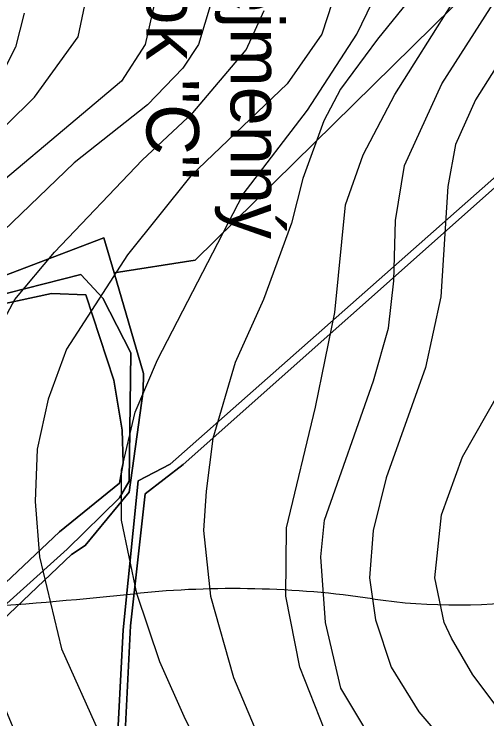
# Model space of a CAD drawing. Extents: x -510989 to -501240, y -1184665 to -1176098.
# Drawn here: x -502492 to -502312.2, y -1182440.7 to -1182172.4 of the extents above; entities that cross this region are included whole.
import ezdxf

# ---------------------------------------------------------------- set-up
doc = ezdxf.new("R2010")
doc.units = 0
for name, color, linetype in [('lesni_pozemek', 7, 'Continuous'), ('NAVRH_rozvodnice', 7, 'Continuous'), ('ostatni_plocha_x_ostatni_komunikace', 7, 'Continuous'), ('STAV_zaplavove_uzemi', 7, 'Continuous'), ('trvaly_travni_porost', 7, 'Continuous'), ('vrstevnice_01', 7, 'Continuous'), ('vrstevnice_02', 7, 'Continuous')]:
    doc.layers.add(name, color=color, linetype=linetype)

msp = doc.modelspace()

# ---------------------------------------------------------------- linework, layer by layer
at = {"layer": 'lesni_pozemek'}
for points in [[(-502280.11, -1182125.29), (-502423.14, -1182266.14), (-502453.98, -1182270.84), (-502457.82, -1182257.58), (-502520.19, -1182281.31), (-502545.99, -1182289.34), (-502571.44, -1182300.73), (-502610.93, -1182321.6), (-502628.98, -1182307.44), (-502635.85, -1182307.53), (-502638.69, -1182294.46), (-502645.7, -1182295.99), (-502656.26, -1182298.5), (-502668.53, -1182297.2), (-502670.98, -1182295.75), (-502671.56, -1182295.4), (-502681.4, -1182300.51), (-502685.91, -1182283.86)], [(-502544.05, -1182449.94), (-502521.48, -1182431.64), (-502527.56, -1182417.01), (-502510.72, -1182414.21), (-502507.01, -1182408.23), (-502504.45, -1182410.74), (-502470.11, -1182378.17), (-502464.97, -1182374.71), (-502448.19, -1182354.34), (-502442.86, -1182315.96), (-502442.82, -1182309.25), (-502453.98, -1182270.84), (-502423.14, -1182266.14), (-502280.11, -1182125.29)], [(-502303.05, -1182229.17), (-502432.69, -1182343.77), (-502444.78, -1182350.09), (-502450.55, -1182406.78), (-502453.12, -1182457.83)], [(-502294.33, -1182746.61), (-502319.66, -1182724.63), (-502321.35, -1182725.58), (-502386.63, -1182650.45), (-502478.24, -1182541.47), (-502485.09, -1182537.46), (-502482.36, -1182525.4), (-502471.9, -1182507.21), (-502450.54, -1182461.08), (-502447.7, -1182405.32), (-502442.16, -1182355.08), (-502427.64, -1182343.9), (-502301.29, -1182231.46)]]:
    msp.add_lwpolyline(points, dxfattribs=at)
msp.add_lwpolyline([(-502457.82, -1182257.58), (-502453.98, -1182270.84), (-502442.82, -1182309.25), (-502442.86, -1182315.96), (-502448.19, -1182354.34), (-502464.97, -1182374.71), (-502470.11, -1182378.17), (-502504.45, -1182410.74), (-502507.01, -1182408.23), (-502506.39, -1182407.23), (-502471.76, -1182376.1), (-502451.87, -1182356.6), (-502448.26, -1182350.2), (-502447.63, -1182301.31), (-502458.21, -1182280.59), (-502466.55, -1182271.52), (-502501.63, -1182280.37), (-502520.19, -1182281.31)], close=True, dxfattribs=at)
at = {"layer": 'NAVRH_rozvodnice'}
for centre, radius, start, end in [((-502408.46, -1182750.5), 359.4, 81.5582, 95.8847), ((-502633.08, -1180571.21), 1831.45, 272.03167, 275.8847), ((-502324.16, -1182182.44), 214.89, 261.5582, 279.3061)]:
    msp.add_arc(centre, radius, start, end, dxfattribs=at)
at = {"layer": 'ostatni_plocha_x_ostatni_komunikace'}
for points in [[(-502707.43, -1182485.93), (-502678.75, -1182502.34), (-502662.6, -1182510.28), (-502642.65, -1182518.94), (-502635.22, -1182521.59), (-502628.1, -1182524.3), (-502610.47, -1182525.98), (-502593.72, -1182531.61), (-502586.3, -1182533.88), (-502563.77, -1182545.5), (-502547.04, -1182549.15), (-502517.09, -1182550.55), (-502493.71, -1182529.59), (-502489.96, -1182526.08), (-502472.16, -1182500.21), (-502453.12, -1182457.83), (-502450.55, -1182406.78), (-502444.78, -1182350.09), (-502432.69, -1182343.77), (-502303.05, -1182229.17)], [(-502301.29, -1182231.46), (-502427.64, -1182343.9), (-502442.16, -1182355.08), (-502447.7, -1182405.32), (-502450.54, -1182461.08)]]:
    msp.add_lwpolyline(points, dxfattribs=at)
at = {"layer": 'STAV_zaplavove_uzemi'}
for points in [[(-502723.47, -1180576.88), (-502750.97, -1180610.73), (-502772.12, -1180647.75), (-502783.76, -1180692.17), (-502790.11, -1180735.54), (-502816.55, -1180769.39), (-502838.76, -1180789.49), (-502880.02, -1180813.82), (-502947.71, -1180825.45), (-502980.5, -1180833.91), (-503008.01, -1180838.14), (-503027.04, -1180827.57), (-503058.78, -1180840.26), (-503097.92, -1180865.65), (-503133.88, -1180877.28), (-503224.85, -1180888.92), (-503331.68, -1180909.01), (-503349.66, -1180914.3), (-503380.34, -1180944.98), (-503395.15, -1180996.81), (-503404.67, -1181054.99), (-503414.18, -1181088.83), (-503405.74, -1181137.71), (-503341.21, -1181192.71), (-503275.63, -1181213.86), (-503238.61, -1181228.67), (-503221.69, -1181245.6), (-503229.09, -1181273.1), (-503244.96, -1181310.12), (-503251.3, -1181333.39), (-503243.9, -1181363.01), (-503246.02, -1181393.68), (-503244.96, -1181433.88), (-503251.3, -1181477.25), (-503261.88, -1181518.5), (-503269.29, -1181530.14), (-503299, -1181579.21), (-503326.93, -1181610.62), (-503351.36, -1181638.55), (-503381.61, -1181666.47), (-503397.91, -1181682.76), (-503420.01, -1181721.16), (-503428.16, -1181736.28), (-503464.23, -1181735.12), (-503497.97, -1181758.39), (-503482.84, -1181800.28), (-503460.74, -1181841), (-503407.53, -1181883.86), (-503369.52, -1181914.83), (-503348.4, -1181945.81), (-503334.32, -1181976.78), (-503286.45, -1182017.61), (-503224.5, -1182073.92), (-503185.08, -1182121.79), (-503159.74, -1182180.92), (-503125.16, -1182269.48), (-503118.18, -1182319.52), (-503118.18, -1182384.67), (-503122.84, -1182470.78), (-503133.31, -1182562.7), (-503147.27, -1182666.25), (-503152.24, -1182800.82), (-503140.98, -1182878.25), (-503110, -1182947.24), (-503050.82, -1183014.1), (-502950.75, -1183132.78), (-502862.33, -1183242.16), (-502789.02, -1183301.5), (-502594.33, -1183372.67), (-502552.52, -1183394.35), (-502521.54, -1183433.06), (-502481.28, -1183546.12), (-502442.56, -1183663.81), (-502399.2, -1183755.19), (-502318.67, -1183838.81), (-502270.66, -1183889.92), (-502173.29, -1183977.22)], [(-502250.32, -1184002.61), (-502355.07, -1183875.41), (-502442.37, -1183790.61), (-502477.29, -1183700.82), (-502532.16, -1183578.61), (-502567.08, -1183448.91), (-502626.05, -1183402.34), (-502705.41, -1183380.59), (-502814.2, -1183349.87), (-502882.03, -1183297.39), (-502931.95, -1183237.24), (-503042.02, -1183107.97), (-503139.64, -1183018.94), (-503222.14, -1182957.59), (-503308.56, -1182839.96), (-503316.24, -1182784.92), (-503330.32, -1182756.77), (-503348.24, -1182719.65), (-503334.16, -1182651.82), (-503323.92, -1182595.5), (-503313.68, -1182526.39), (-503294.1, -1182480.5), (-503251.86, -1182396.03), (-503229.34, -1182314.37), (-503216.1, -1182227.15), (-503242.43, -1182174.5), (-503271.86, -1182129.59), (-503287.34, -1182081.58), (-503343.88, -1182028.1), (-503361.79, -1182008.91), (-503396.35, -1181952.59), (-503442.43, -1181933.39), (-503497.46, -1181888.6), (-503525.62, -1181860.44), (-503528.18, -1181837.4), (-503548.66, -1181767.01), (-503558.9, -1181729.89), (-503576.82, -1181682.53), (-503578.1, -1181621.1), (-503567.86, -1181572.46), (-503552.5, -1181536.63), (-503538.04, -1181458.36), (-503518.33, -1181411.9), (-503509.88, -1181341.51), (-503497.21, -1181207.63), (-503499.77, -1181097.56), (-503498.02, -1181031.35), (-503510.82, -1180970.85), (-503549.22, -1180952.23), (-503571.32, -1180940.6), (-503605.07, -1180937.11), (-503651.61, -1180939.44), (-503671.39, -1180917.33), (-503679.53, -1180892.89), (-503713.27, -1180871.95), (-503727.24, -1180859.15), (-503734.22, -1180833.55), (-503728.4, -1180799.81), (-503741.2, -1180770.72), (-503722.82, -1180725.17), (-503721.54, -1180703.41), (-503731.78, -1180697.01), (-503767.61, -1180699.57), (-503790.65, -1180697.01), (-503817.53, -1180697.01), (-503861.04, -1180686.77), (-503889.2, -1180675.25), (-503900.72, -1180668.85), (-503953.2, -1180679.09), (-503997.99, -1180697.01), (-504063.27, -1180722.61), (-504109.34, -1180749.49), (-504142.62, -1180776.36), (-504177.18, -1180796.84), (-504211.73, -1180817.32), (-504414.98, -1180961.5), (-504472.7, -1180998.11), (-504544.51, -1181068.5), (-504600.82, -1181143.12), (-504621.94, -1181196.62), (-504641.65, -1181267.01), (-504660.25, -1181350.62), (-504634.7, -1181398.32), (-504617.66, -1181447.72), (-504600.62, -1181492.01), (-504587, -1181548.23), (-504592.11, -1181628.29), (-504569.96, -1181682.81), (-504568.26, -1181664.07), (-504554.63, -1181621.48), (-504547.82, -1181597.63)], [(-502765.18, -1180820.83), (-502819.12, -1180854.68), (-502855.09, -1180856.79), (-502878.36, -1180851.5), (-502911.15, -1180848.33), (-502954.52, -1180870.54), (-502984.14, -1180869.48), (-503005.29, -1180861.02), (-503048.66, -1180872.66), (-503074.04, -1180895.93), (-503100.49, -1180910.74), (-503124.82, -1180934.01), (-503148.09, -1180961.51), (-503167.13, -1180991.13), (-503214.18, -1181039.04), (-503223.14, -1181058.24), (-503224.42, -1181086.39), (-503233.38, -1181129.91), (-503224.42, -1181152.95), (-503210.34, -1181174.71), (-503189.86, -1181187.51), (-503177.06, -1181216.94), (-503187.3, -1181265.58), (-503182.09, -1181326.92), (-503202.22, -1181367.18), (-503223.9, -1181396.6), (-503227, -1181422.93), (-503244.04, -1181475.59), (-503248.68, -1181509.66), (-503278.16, -1181558.16), (-503308.83, -1181601.52), (-503351.14, -1181645.95), (-503365.95, -1181659.7), (-503395.57, -1181685.09), (-503411.43, -1181722.11), (-503422.01, -1181739.03), (-503437.88, -1181747.49), (-503460.09, -1181743.26), (-503481.25, -1181748.55), (-503492.88, -1181761.25), (-503472.79, -1181803.56), (-503443.17, -1181840.58), (-503413.55, -1181857.5), (-503278.84, -1181941.97), (-503242.23, -1181977.17), (-503180.29, -1182027.85), (-503125.38, -1182098.25), (-503088.78, -1182167.23), (-503075.54, -1182217), (-503114.26, -1182162.8), (-503152.97, -1182091.56), (-503197.89, -1182048.2), (-503210.28, -1182032.71), (-503231.96, -1182021.87), (-503259.83, -1182017.22), (-503266.03, -1182021.87), (-503224.21, -1182048.2), (-503199.43, -1182076.07), (-503157.62, -1182114.79), (-503135.94, -1182159.7), (-503118.9, -1182207.71), (-503111.16, -1182251.07), (-503108.24, -1182409.43), (-503115.92, -1182478.55), (-503128.72, -1182603.98), (-503131.28, -1182696.13), (-503104.4, -1182780.6), (-503071.45, -1182869.91), (-503052.71, -1182886.94), (-502977.76, -1182944.86), (-502838.07, -1183047.07), (-502664.31, -1183174.84), (-502563.8, -1183270.24), (-502485.44, -1183353.71), (-502446.26, -1183432.07), (-502383.48, -1183571.46), (-502315.46, -1183658.04), (-502253.62, -1183724), (-502158.8, -1183808.51), (-502045.43, -1183923.94), (-501930, -1184016.7), (-501793.89, -1184089.91), (-501746.5, -1184127.32), (-501709.09, -1184197.15)], [(-502226.81, -1183999.33), (-502311.75, -1183908.57), (-502419.96, -1183792.22), (-502451.37, -1183739.86), (-502483.95, -1183647.94), (-502521.19, -1183547.88), (-502550.27, -1183461.78), (-502572.38, -1183429.2), (-502656.85, -1183386.44), (-502768.21, -1183357), (-502834.76, -1183325), (-502889.79, -1183272.53), (-502938.43, -1183213.65), (-503042.23, -1183094.94), (-503121.07, -1183000.61), (-503188.65, -1182909.1), (-503198.5, -1182830.26), (-503192.9, -1182654.04), (-503169.63, -1182457.41), (-503165.02, -1182331.94), (-503174.64, -1182244.43), (-503211.18, -1182165.58), (-503248.68, -1182104.04), (-503298.6, -1182058.14), (-503358.04, -1182010.06), (-503388.64, -1181959.36), (-503422.73, -1181920.9), (-503472.56, -1181875.44), (-503525.05, -1181800.26), (-503528.23, -1181753.72), (-503520.82, -1181644.77), (-503514.48, -1181592.94), (-503470.14, -1181471.68), (-503458.61, -1181430.33), (-503465.34, -1181377.45), (-503493.67, -1181297.01), (-503493.67, -1181272.57), (-503489.02, -1181233.01), (-503455.28, -1181146.91), (-503458.77, -1181102.69), (-503461.1, -1181050.33), (-503461.1, -1181016.59), (-503465.75, -1180995.65), (-503478.55, -1180979.36)]]:
    msp.add_spline(points, degree=3, dxfattribs=at)
at = {"layer": 'trvaly_travni_porost'}
for points in [[(-502477.73, -1182278.72), (-502501.93, -1182284), (-502519.33, -1182284.67), (-502520.19, -1182281.31), (-502501.63, -1182280.37), (-502466.55, -1182271.52), (-502458.21, -1182280.59), (-502447.63, -1182301.31), (-502448.26, -1182350.2), (-502451.87, -1182356.6), (-502471.76, -1182376.1), (-502506.39, -1182407.23), (-502506.78, -1182399.73), (-502474.75, -1182369.45), (-502451.95, -1182350.91), (-502450.52, -1182343.2), (-502450.88, -1182330.82), (-502454.02, -1182311.81), (-502464.7, -1182279.34)], [(-502477.73, -1182278.72), (-502464.7, -1182279.34), (-502454.02, -1182311.81), (-502450.88, -1182330.82), (-502450.52, -1182343.2), (-502451.95, -1182350.91), (-502474.75, -1182369.45), (-502506.78, -1182399.73), (-502508.6, -1182379), (-502508.79, -1182344.33), (-502513.76, -1182306.75), (-502519.33, -1182284.67), (-502501.93, -1182284)]]:
    msp.add_lwpolyline(points, close=True, dxfattribs=at)
at = {"layer": 'vrstevnice_01'}
for points in [[(-502437.41, -1182163), (-502442.19, -1182184), (-502451.19, -1182198), (-502517.81, -1182254), (-502527.19, -1182263), (-502552.69, -1182295), (-502564, -1182322), (-502570.31, -1182349), (-502571.5, -1182363), (-502569.81, -1182392), (-502566.5, -1182411), (-502556.31, -1182445), (-502524.81, -1182507), (-502499.91, -1182548), (-502493.5, -1182556), (-502474.41, -1182593), (-502470.59, -1182598), (-502451.59, -1182629), (-502437.31, -1182655), (-502408.69, -1182697), (-502378.59, -1182750), (-502335.81, -1182839), (-502317.91, -1182873), (-502300.31, -1182903)], [(-502299.5, -1182710), (-502324.5, -1182652), (-502340.19, -1182622), (-502384.81, -1182526), (-502397.91, -1182501), (-502410.69, -1182473), (-502426.81, -1182441), (-502436.5, -1182419), (-502445.31, -1182393), (-502451.19, -1182365), (-502451.19, -1182346), (-502445.91, -1182324), (-502437.5, -1182304), (-502404.81, -1182241), (-502380.41, -1182209), (-502361.59, -1182180), (-502355.81, -1182168)], [(-502443.31, -1182228), (-502424, -1182210), (-502403.69, -1182186), (-502396.91, -1182171)], [(-502287.19, -1182604), (-502335, -1182524), (-502346.59, -1182501), (-502354.81, -1182480), (-502371.91, -1182450), (-502383.31, -1182421), (-502388.59, -1182394), (-502388.41, -1182368), (-502377.31, -1182322), (-502370, -1182286), (-502366, -1182245), (-502359.19, -1182226), (-502347.19, -1182203), (-502325.81, -1182169)], [(-502488.19, -1182172), (-502491.41, -1182185), (-502496.5, -1182195), (-502504.5, -1182206), (-502583.69, -1182285), (-502599.81, -1182306), (-502610.41, -1182327), (-502616.09, -1182343), (-502621.59, -1182376), (-502622.31, -1182402), (-502620.81, -1182420), (-502614, -1182448), (-502608.41, -1182464), (-502584.81, -1182505), (-502559.5, -1182543), (-502511.91, -1182607), (-502468.09, -1182680)], [(-502301.91, -1182182), (-502316.5, -1182205), (-502324.09, -1182222), (-502327, -1182238), (-502329.69, -1182280), (-502335.59, -1182307), (-502350.5, -1182349), (-502355.41, -1182369), (-502356.81, -1182387), (-502354.59, -1182403), (-502348.59, -1182421), (-502338.09, -1182438), (-502299.5, -1182483)], [(-502297.5, -1182813), (-502327.59, -1182748), (-502355.31, -1182694), (-502362.09, -1182684), (-502381.19, -1182650), (-502382.91, -1182649), (-502389.69, -1182632), (-502402.31, -1182612), (-502419.81, -1182572), (-502446.31, -1182524), (-502471.5, -1182483), (-502491, -1182447), (-502504.91, -1182414), (-502510.5, -1182394), (-502513.91, -1182368), (-502513.91, -1182352), (-502510.81, -1182328), (-502506.41, -1182313), (-502499.31, -1182295), (-502491.69, -1182281), (-502476.59, -1182263), (-502443.31, -1182228)]]:
    msp.add_lwpolyline(points, dxfattribs=at)
at = {"layer": 'vrstevnice_02'}
for points in [[(-502328.5, -1182404), (-502332, -1182387), (-502329.5, -1182363), (-502321.41, -1182341), (-502302.69, -1182308), (-502297.91, -1182291), (-502297.59, -1182243), (-502296.81, -1182231), (-502289.81, -1182207), (-502279.69, -1182187), (-502277.19, -1182184), (-502269.69, -1182168), (-502268, -1182161), (-502265.31, -1182157), (-502257.59, -1182127), (-502257.59, -1182115), (-502260.41, -1182104)], [(-502338.59, -1182163), (-502353.81, -1182182), (-502367.91, -1182201), (-502374.19, -1182213), (-502382.19, -1182235), (-502386.5, -1182252), (-502397.19, -1182281), (-502407.91, -1182305), (-502416.41, -1182334), (-502418.91, -1182354), (-502419.91, -1182369), (-502417.31, -1182394), (-502408.5, -1182425), (-502381.5, -1182489), (-502339.41, -1182573), (-502326.81, -1182594), (-502311.41, -1182623)], [(-502311.91, -1182509), (-502330.5, -1182481), (-502356.31, -1182448), (-502367.69, -1182429), (-502373.5, -1182404), (-502375.31, -1182379), (-502373.91, -1182365), (-502355.31, -1182312), (-502349.59, -1182292), (-502347.59, -1182274), (-502347, -1182251), (-502343.5, -1182230), (-502329.31, -1182199), (-502307.69, -1182165)], [(-502417, -1182168), (-502421.91, -1182184), (-502427.81, -1182193), (-502441.19, -1182207), (-502469.09, -1182229), (-502512.81, -1182271), (-502520, -1182281), (-502535.31, -1182314), (-502539.19, -1182336), (-502539.69, -1182366), (-502538.31, -1182391), (-502534.5, -1182409), (-502531.19, -1182415), (-502530.69, -1182420), (-502520.41, -1182450), (-502498.31, -1182496), (-502482.59, -1182521), (-502472, -1182543), (-502455.69, -1182566), (-502444.09, -1182588), (-502429.69, -1182623), (-502393.5, -1182686)], [(-502371, -1182168), (-502375, -1182180), (-502388.19, -1182199), (-502424.81, -1182234), (-502448.81, -1182264), (-502472.09, -1182300), (-502479, -1182319), (-502483.19, -1182338), (-502484, -1182358), (-502482.31, -1182379), (-502473.91, -1182414), (-502459.59, -1182446), (-502439.91, -1182480), (-502424, -1182514), (-502414.81, -1182530), (-502358.31, -1182645), (-502345.91, -1182666), (-502345.81, -1182668), (-502312.31, -1182733), (-502264.31, -1182838)], [(-502340.81, -1182873), (-502362.09, -1182831), (-502373.31, -1182801), (-502389.81, -1182767), (-502401, -1182746), (-502433.31, -1182699), (-502467.91, -1182645), (-502502.19, -1182585), (-502531.31, -1182538), (-502539.91, -1182527), (-502574.31, -1182472), (-502584.31, -1182452), (-502595, -1182422), (-502600.41, -1182400), (-502601.69, -1182385), (-502601.19, -1182369), (-502599.19, -1182355), (-502594.19, -1182339), (-502583.91, -1182317), (-502566.5, -1182290), (-502526.81, -1182246), (-502484.19, -1182204), (-502467.59, -1182181), (-502465.09, -1182169)], [(-502286, -1182466), (-502317.59, -1182424), (-502325.69, -1182410), (-502328.5, -1182404)]]:
    msp.add_lwpolyline(points, dxfattribs=at)

# ---------------------------------------------------------------- texts
at = {"layer": 'NAVRH_rozvodnice'}
for s, p in [('Bezejmenný', (-502409.64, -1182110.86)), ('přítok "C"', (-502441.64, -1182122.84))]:
    msp.add_text(s, height=20, rotation=270, dxfattribs=at).set_placement(p)

doc.saveas('drawing.dxf')
